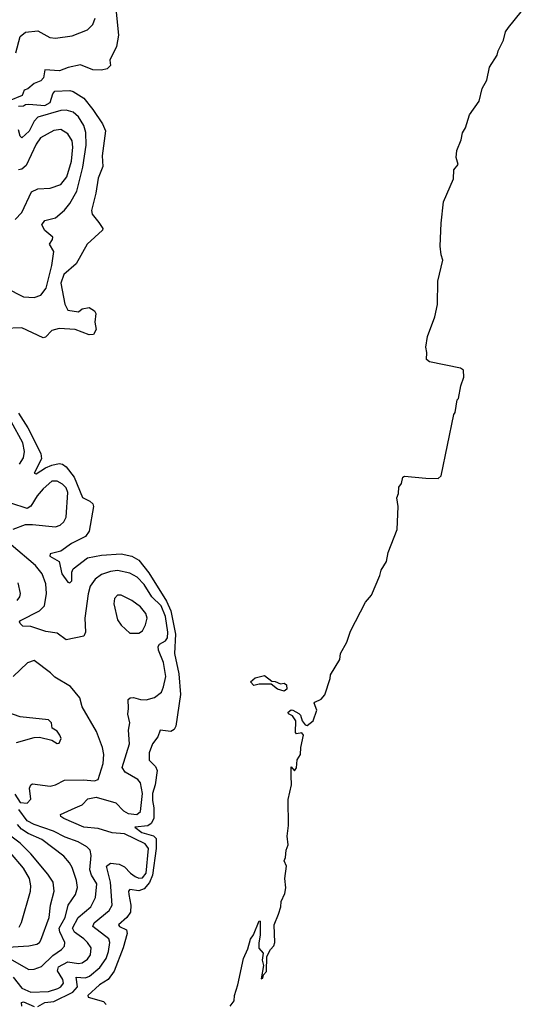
# Model space of a CAD drawing. Extents: x 1603745 to 1745082, y 385868 to 533966.
# Tile 292 of 646: x 1724533 to 1727443, y 393906 to 399463. Entities that reach past the tile are written whole.
import ezdxf

# ---------------------------------------------------------------- set-up
doc = ezdxf.new("R2010")
doc.units = 0

msp = doc.modelspace()

# ---------------------------------------------------------------- linework, layer by layer
at = {"layer": '0CON20XD'}
for points in [[(1725720.6, 393895), (1725743.3, 393925), (1725744.5, 393955), (1725764.4, 394015.6), (1725796.7, 394163.3), (1725820.9, 394219.1), (1725835, 394272.5), (1725851.9, 394298.1), (1725885, 394377.5), (1725890, 394375), (1725890, 394295), (1725881.7, 394251.7), (1725883.3, 394223.3), (1725906.7, 394195), (1725901.2, 394155), (1725908, 394125), (1725895, 394050), (1725905, 394052.5), (1725908.3, 394071.7), (1725925, 394090), (1725928.6, 394175), (1725947.8, 394215), (1725966.8, 394235), (1725973.3, 394255), (1725970, 394355), (1725994.3, 394415), (1726006.1, 394455), (1726007.7, 394485), (1726029, 394531), (1726035, 394562.5), (1726029.2, 394615), (1726038.3, 394685), (1726025.9, 394715), (1726033.3, 394735), (1726035.9, 394775), (1726048.5, 394805), (1726042.5, 394855), (1726050.4, 394915), (1726048.5, 395061.5), (1726067.3, 395145), (1726065.4, 395194.6), (1726064.4, 395245), (1726084.2, 395224.2), (1726095, 395240), (1726099.6, 395285), (1726116.8, 395315), (1726119.5, 395355), (1726135.6, 395425), (1726125, 395437.5), (1726095, 395432.5), (1726089.3, 395439.3), (1726090.8, 395505), (1726072.9, 395532.9), (1726050, 395545), (1726048.9, 395555), (1726065, 395566.7), (1726075, 395565.8), (1726107.6, 395547.6), (1726117.2, 395537.2), (1726126.9, 395505), (1726145, 395482.5), (1726155, 395480), (1726189.2, 395505), (1726209.3, 395565), (1726195.7, 395605), (1726198.3, 395611.7), (1726235, 395627.1), (1726255, 395651.4), (1726285.4, 395745), (1726286.4, 395765), (1726338.9, 395851.1), (1726344.2, 395885.8), (1726379.9, 395950.1), (1726399.1, 396010.9), (1726484.5, 396175.5), (1726518.9, 396215), (1726566.4, 396325), (1726573.8, 396355), (1726604, 396405), (1726612, 396455), (1726664, 396586), (1726668.9, 396715), (1726661.5, 396765), (1726670.7, 396789.3), (1726673.7, 396825), (1726687.3, 396845), (1726695, 396880), (1726705, 396886.9), (1726825, 396874.2), (1726895, 396873.8), (1726911.7, 396888.3), (1726982.5, 397235), (1726990, 397245), (1727003, 397317), (1727010, 397325), (1727023, 397397), (1727040, 397445), (1727037.5, 397485), (1727020, 397495), (1726845, 397531.4), (1726828.1, 397545), (1726831.4, 397585), (1726825.5, 397615), (1726833.9, 397675), (1726876.1, 397786.1), (1726891.4, 397855), (1726893.5, 397986.5), (1726921.8, 398105), (1726911.3, 398135), (1726906.5, 398185), (1726911.8, 398315), (1726924.6, 398435), (1726981.8, 398565), (1726983.8, 398615), (1727007.3, 398645), (1726996.9, 398685), (1727000.5, 398725), (1727024.7, 398785.3), (1727031.5, 398825), (1727048.5, 398851.5), (1727072.2, 398925), (1727126.6, 399003.4), (1727143.8, 399075), (1727169.2, 399120.8), (1727185.5, 399195), (1727227.1, 399262.9), (1727233, 399287), (1727263.6, 399346.4), (1727275, 399393.3), (1727291.7, 399418.3), (1727443.2, 399606.8)], [(1725076.9, 399505), (1725090.5, 399375), (1725079.3, 399310.7), (1725042, 399235), (1725045.9, 399204.1), (1725026.7, 399185), (1724995, 399176.9), (1724945, 399180), (1724875, 399207.8), (1724806.3, 399193.7), (1724756.4, 399173.6), (1724675, 399178.8), (1724666.4, 399135), (1724652, 399118), (1724615, 399101.9), (1724578.3, 399071.7), (1724557.5, 399065), (1724546, 399034), (1724473.3, 399005)], [(1724510.4, 399275), (1724535, 399367.1), (1724565, 399392.2), (1724635, 399398.9), (1724702.9, 399362.9), (1724735, 399357.7), (1724828.7, 399371.3), (1724915.3, 399404.7), (1724944.7, 399435.3), (1724958.3, 399471.7)], [(1724525, 398975.3), (1724554.3, 398975.7), (1724566.1, 398983.9), (1724584.4, 398985.6), (1724675, 398977.6), (1724703.8, 398995), (1724719.3, 399045), (1724731.4, 399058.6), (1724815, 399062.7), (1724835, 399057.3), (1724895, 399018.8), (1724944.6, 398955), (1724999.5, 398875), (1725016.9, 398835), (1724998.7, 398695), (1725001.9, 398635), (1724975, 398567.5), (1724962.7, 398482.7), (1724938, 398385), (1724941.2, 398365), (1724978.8, 398318.8), (1725002.5, 398285), (1725000, 398275), (1724913.1, 398195), (1724850.6, 398085), (1724782.3, 398025), (1724764.1, 397975), (1724787.4, 397857.4), (1724805, 397823.3), (1724865, 397813.3), (1724885, 397830), (1724925, 397837.5), (1724955, 397820), (1724962.5, 397805), (1724956.7, 397755), (1724964, 397715), (1724950, 397685), (1724925, 397684.4), (1724845, 397713.5), (1724755, 397720), (1724715, 397707.8), (1724678.8, 397671.2), (1724665, 397666.4), (1724545, 397724), (1724445, 397720)], [(1724455, 397950), (1724555, 397898.8), (1724615, 397893.8), (1724651.8, 397908.2), (1724682.9, 397947.1), (1724714.9, 398075.1), (1724725.4, 398155), (1724701.4, 398195), (1724718.5, 398221.5), (1724718.8, 398235), (1724675, 398272.9), (1724656.8, 398305), (1724675, 398329.1), (1724735.7, 398345), (1724785, 398387.9), (1724816.5, 398425), (1724854.8, 398495), (1724888.8, 398631.2), (1724908.1, 398755), (1724905.2, 398825.2), (1724894.7, 398865), (1724865, 398913.8), (1724835, 398941.6), (1724795, 398951.6), (1724765, 398949.8), (1724635, 398912.4), (1724615, 398890.4), (1724586.9, 398833.1), (1724545, 398795.5), (1724535.3, 398805.3), (1724525, 398840.5)], [(1724506.7, 398335), (1724544.5, 398375), (1724599.8, 398490.2), (1724635, 398508.1), (1724705, 398511.1), (1724765, 398532.3), (1724798.8, 398575), (1724826, 398664), (1724832.5, 398742.5), (1724828.3, 398778.3), (1724805, 398819.2), (1724765, 398843.4), (1724725, 398836.7), (1724650.5, 398795), (1724625, 398760), (1724569.7, 398640.3), (1724545, 398618.9), (1724525, 398615.5)], [(1724525, 397242.2), (1724578.5, 397158.5), (1724652.2, 397015), (1724656.1, 396985), (1724615, 396902.5), (1724625, 396899.2), (1724677.5, 396932.5), (1724715, 396947.8), (1724755, 396958.1), (1724775, 396954.8), (1724795, 396939.2), (1724839.8, 396879.8), (1724886.8, 396766.8), (1724929.4, 396745), (1724945, 396730.3), (1724948.9, 396715), (1724924.3, 396575.7), (1724903.4, 396546.6), (1724825, 396506.5), (1724765, 396464), (1724705, 396448.6), (1724702.7, 396435), (1724755.3, 396405), (1724771.1, 396335), (1724805, 396288.6), (1724815, 396283.8), (1724826.4, 396295), (1724826.7, 396345), (1724835, 396363.3), (1724915.8, 396425), (1724995, 396440.6), (1725105, 396448), (1725164.8, 396434.8), (1725205, 396412.7), (1725261.7, 396341.7), (1725361, 396181), (1725386.4, 396126.4), (1725412.4, 395995), (1725405.9, 395885), (1725430.5, 395770.5), (1725441.1, 395655), (1725414.4, 395475), (1725404.1, 395455.9), (1725385, 395445.8), (1725325, 395453.1), (1725313.1, 395415), (1725281.9, 395375), (1725263.1, 395325), (1725263.1, 395283.1), (1725298.7, 395248.7), (1725307.8, 395225), (1725297.5, 395145), (1725282.3, 395095), (1725282.2, 395055), (1725290.7, 395015), (1725289.7, 394955), (1725274, 394926), (1725256.9, 394913.1), (1725183.3, 394905), (1725222.9, 394875), (1725287.3, 394857.3), (1725302.2, 394842.2), (1725303.7, 394785), (1725281.8, 394635), (1725265, 394592.6), (1725235, 394558), (1725205, 394546.7), (1725155, 394554.3), (1725146.9, 394545), (1725148, 394525), (1725159.7, 394465), (1725157.3, 394425), (1725137.1, 394395), (1725090, 394355), (1725095.7, 394345), (1725135, 394326.4), (1725138.4, 394305), (1725115.8, 394225), (1725066.5, 394093.5), (1725032.4, 394045), (1724982.2, 394015), (1724917.5, 393955), (1724920, 393945), (1725005, 393920.8), (1725021, 393905)], [(1724531.6, 396955), (1724555, 396990.6), (1724560.3, 397025), (1724550.6, 397075), (1724485, 397195.7)], [(1724495, 396586.7), (1724565, 396613.1), (1724605, 396614.5), (1724735, 396599.6), (1724761.1, 396608.9), (1724781.9, 396628.1), (1724795.3, 396654.7), (1724804.4, 396795), (1724795, 396820), (1724775, 396841.8), (1724745, 396858), (1724715, 396857.5), (1724666, 396815), (1724631.8, 396775), (1724595, 396716.7), (1724575, 396703.6), (1724387.8, 396765)], [(1725366.4, 395973.6), (1725369.3, 396005), (1725355.5, 396095), (1725331.9, 396155), (1725279, 396205), (1725235.6, 396275.6), (1725195, 396316.4), (1725155, 396338.3), (1725085, 396353.3), (1725045, 396348.8), (1724995, 396330.6), (1724959.6, 396305), (1724929.7, 396265), (1724918.3, 396221.7), (1724899.7, 396085), (1724904.5, 396005.5), (1724895, 395982.5), (1724795, 395963.3), (1724745, 395999.5), (1724679.4, 396009.4), (1724595, 396038.1), (1724550, 396040), (1724534.4, 396055), (1724532.2, 396065), (1724537.8, 396072.2), (1724643.7, 396126.3), (1724671.9, 396155), (1724684.5, 396225), (1724679.6, 396279.6), (1724659.5, 396335), (1724622.7, 396382.7), (1724485, 396498.9)], [(1724518.1, 396185), (1724533.6, 396205), (1724536.7, 396223.3), (1724524.6, 396285)], [(1725205, 396000), (1725225, 396013.8), (1725243.2, 396046.8), (1725253.1, 396085), (1725245, 396112), (1725215, 396148.1), (1725165.4, 396185.4), (1725105, 396215.6), (1725085, 396214.2), (1725067.1, 396195), (1725063.3, 396165), (1725085.6, 396075.6), (1725105.8, 396045.8), (1725155, 396000), (1725205, 396000)], [(1724635, 393893), (1724675, 393915.2), (1724725, 393922.4), (1724833.2, 393975), (1724859.7, 394005), (1724850.5, 394059.5), (1724905, 394054.8), (1724927.1, 394065), (1724985.7, 394114.3), (1725021.3, 394165), (1725033, 394203), (1725041.1, 394255), (1725036.6, 394275), (1724945.4, 394345), (1724953.9, 394365), (1725037.6, 394435), (1725055.3, 394465), (1725044.8, 394595.2), (1725023.2, 394685), (1725045, 394701.6), (1725095, 394695.7), (1725125, 394681.4), (1725157.6, 394645), (1725185, 394627.3), (1725205, 394618.1), (1725225, 394619.1), (1725245.8, 394645), (1725259.4, 394785), (1725240.6, 394810.6), (1725125, 394868.2), (1725053.7, 394873.7), (1724975, 394898.4), (1724895.2, 394905.2), (1724780.9, 394955), (1724764.6, 394965), (1724763.4, 394976.6), (1724846.2, 395013.8), (1724885, 395031.9), (1724918, 395065), (1724964.7, 395075.3), (1725075, 395041.8), (1725117.7, 394997.7), (1725145, 394982.6), (1725193, 394977), (1725215, 394994.3), (1725225.9, 395095), (1725215.3, 395155), (1725199.6, 395175), (1725128.2, 395215), (1725111.9, 395241.9), (1725152.1, 395375), (1725146.4, 395453.6), (1725154, 395495), (1725143.1, 395543.1), (1725147.6, 395575), (1725144.4, 395625), (1725155.5, 395634.5), (1725175, 395637.9), (1725215, 395625.5), (1725246.8, 395623.2), (1725292.7, 395637.3), (1725332.6, 395667.4), (1725345, 395696.7), (1725356.9, 395755), (1725345.3, 395834.7), (1725315.6, 395905), (1725313.4, 395925), (1725321.8, 395938.2), (1725355, 395956.5), (1725366.4, 395973.6)], [(1724505, 395091.2), (1724534.6, 395044.6), (1724575, 395040.6), (1724596.2, 395063.8), (1724588.5, 395125), (1724595, 395143.8), (1724605, 395149.4), (1724705, 395136.2), (1724735, 395144.6), (1724785, 395170.4), (1724893.3, 395173.3), (1724955, 395166.4), (1724975.3, 395174.7), (1725004.7, 395265.3), (1725006.7, 395315), (1724999.2, 395355), (1724965.4, 395445), (1724885.6, 395585), (1724872, 395635), (1724819.5, 395699.5), (1724731.5, 395751.5), (1724707, 395777), (1724615, 395846.4), (1724576.9, 395833.1), (1724495, 395755.8)], [(1726025, 395672), (1725988, 395685), (1725952.9, 395712.9), (1725885, 395712.1), (1725855, 395704.7), (1725836, 395725), (1725862.3, 395747.7), (1725915, 395761.2), (1725955, 395730), (1725975, 395728), (1726005, 395713.8), (1726025, 395717.5), (1726039.3, 395709.3), (1726040, 395685), (1726025, 395672)], [(1724515, 395384), (1724615, 395411.2), (1724645, 395413.8), (1724715, 395396.7), (1724745, 395376.7), (1724755, 395380), (1724766.2, 395405), (1724758.8, 395425), (1724745, 395446.7), (1724716.7, 395465), (1724712, 395495), (1724695, 395510.8), (1724535, 395528.6), (1724455, 395555.6)], [(1724495, 394059.3), (1724545, 393996.5), (1724595, 393973.6), (1724695, 393978.4), (1724748.8, 393995), (1724765.3, 394005), (1724779.7, 394025), (1724776.1, 394045), (1724746.4, 394095), (1724752.5, 394117.5), (1724805, 394146.2), (1724865, 394136.1), (1724885, 394139.5), (1724915, 394160), (1724932.7, 394185), (1724935.4, 394225), (1724916, 394255), (1724894.1, 394275), (1724842.7, 394312.7), (1724831.6, 394335), (1724863.6, 394396.4), (1724935, 394456.2), (1724961, 394509), (1724968.9, 394585), (1724938, 394635), (1724928.1, 394665), (1724935.3, 394745.3), (1724930.4, 394775), (1724912.2, 394795), (1724862, 394822), (1724788.6, 394848.6), (1724723.5, 394883.5), (1724615, 394919.5), (1724575, 394940.7), (1724527.6, 395005)], [(1724475, 394163.6), (1724585, 394102.1), (1724615, 394103.8), (1724655, 394118.5), (1724718.9, 394181.1), (1724769.5, 394215), (1724786.4, 394233.6), (1724787.5, 394255), (1724758.4, 394315), (1724754.8, 394335), (1724790.2, 394395), (1724806.7, 394465), (1724847.3, 394525), (1724858.2, 394565), (1724854, 394605), (1724828.3, 394678.3), (1724813.8, 394705), (1724781.6, 394741.6), (1724657.5, 394835), (1724579.6, 394869.6), (1724543.6, 394893.6), (1724520.8, 394920.8)], [(1724435, 394226.2), (1724585, 394236.4), (1724630, 394245), (1724645.3, 394254.7), (1724652.4, 394267.6), (1724699.2, 394395), (1724705.9, 394465), (1724726.8, 394545), (1724721.2, 394595), (1724690.6, 394640.6), (1724594.7, 394755), (1724535.7, 394815.7), (1724482.5, 394855)], [(1724529.6, 394340.4), (1724543.1, 394366.9), (1724593.1, 394545), (1724595.3, 394575), (1724587.9, 394615), (1724554.3, 394674.3), (1724480.5, 394760.5)], [(1724544.4, 393894.4), (1724542.7, 393915), (1724555, 393918.8), (1724615, 393892.5)]]:
    msp.add_lwpolyline(points, dxfattribs=at)

doc.saveas('drawing.dxf')
